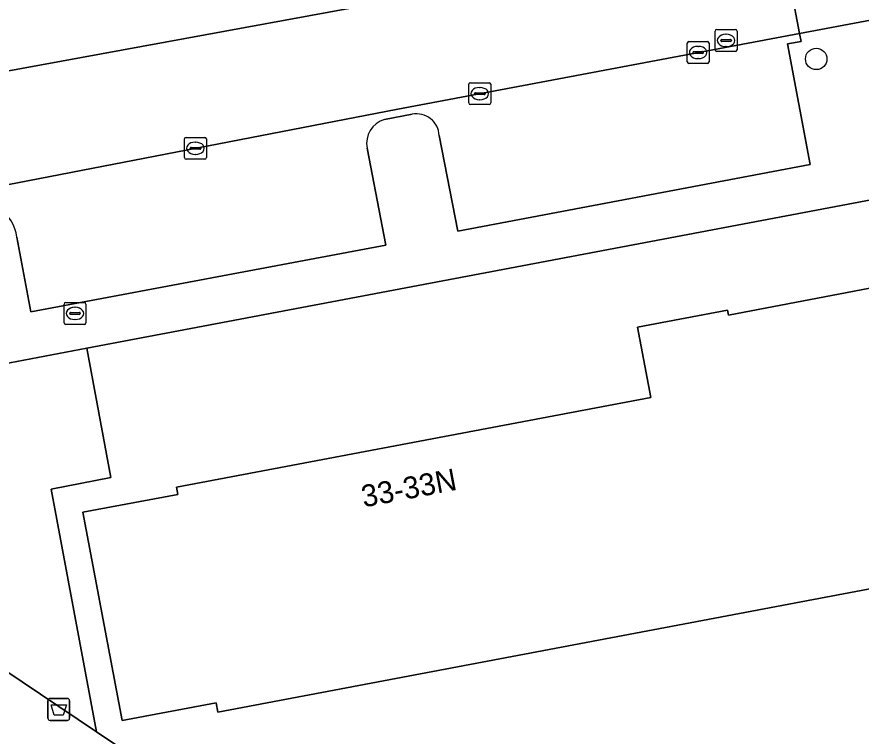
# Model space of a CAD drawing. Extents: x 158352 to 159489, y 383828 to 384603.
# Drawn here: x 158703.31 to 158741.84, y 384029.38 to 384062.23 of the extents above; entities that cross this region are included whole.
import ezdxf

# ---------------------------------------------------------------- set-up
doc = ezdxf.new("R2010")
doc.units = 0
for name, color, linetype in [('IMGEO_Afvalbak', 7, 'Continuous'), ('IMGEO_Boom', 7, 'Continuous'), ('IMGEO_Brandkraan', 7, 'Continuous'), ('IMGEO_Erf', 7, 'Continuous'), ('IMGEO_Groenvoorziening', 7, 'Continuous'), ('IMGEO_Kolk', 7, 'Continuous'), ('IMGEO_Pand', 7, 'Continuous'), ('IMGEO_Pand_nummerreeks', 7, 'Continuous'), ('IMGEO_Parkeervlak_open', 7, 'Continuous'), ('IMGEO_Rijbaan_lokaal_open', 7, 'Continuous'), ('IMGEO_Rioolput', 7, 'Continuous'), ('IMGEO_Voetpad_open', 7, 'Continuous')]:
    doc.layers.add(name, color=color, linetype=linetype)

msp = doc.modelspace()

# ---------------------------------------------------------------- linework, layer by layer
at = {"layer": 'IMGEO_Afvalbak'}
for p, q in [((158704.724, 384030.203), (158704.724, 384031.003)), ((158704.724, 384031.003), (158704.724, 384030.203)), ((158704.824, 384031.103), (158705.614, 384031.103)), ((158705.614, 384031.103), (158704.824, 384031.103)), ((158705.714, 384031.003), (158705.714, 384030.203)), ((158705.714, 384030.203), (158705.714, 384031.003)), ((158705.614, 384030.103), (158704.824, 384030.103)), ((158704.824, 384030.103), (158705.614, 384030.103))]:
    msp.add_line(p, q, dxfattribs=at)
msp.add_lwpolyline([(158704.867, 384030.817), (158705.571, 384030.817), (158705.422, 384030.347), (158705.016, 384030.347), (158704.867, 384030.817)], dxfattribs=at)
for centre, start, end in [((158704.824, 384031.003), 90, 180), ((158704.824, 384031.003), 90, 180), ((158705.614, 384031.003), 0, 90), ((158705.614, 384031.003), 360, 90), ((158704.824, 384030.203), 180, 270), ((158704.824, 384030.203), 180, 270), ((158705.614, 384030.203), 270, 0), ((158705.614, 384030.203), 270, 0)]:
    msp.add_arc(centre, 0.1, start, end, dxfattribs=at)
at = {"layer": 'IMGEO_Boom'}
msp.add_circle((158739.791, 384060.306), 0.489, dxfattribs=at)
at = {"layer": 'IMGEO_Brandkraan'}
for p, q in [((158705.459, 384048.261), (158705.459, 384049.113)), ((158705.534, 384049.187), (158706.386, 384049.187)), ((158706.46, 384049.113), (158706.46, 384048.261)), ((158705.718, 384048.681), (158705.718, 384048.693)), ((158705.761, 384048.73), (158706.159, 384048.73)), ((158705.947, 384048.967), (158705.972, 384048.967)), ((158706.202, 384048.693), (158706.202, 384048.681)), ((158706.156, 384048.644), (158705.758, 384048.644)), ((158705.97, 384048.407), (158705.945, 384048.407)), ((158706.386, 384048.187), (158705.534, 384048.187))]:
    msp.add_line(p, q, dxfattribs=at)
for points in [[(158705.459, 384048.261), (158705.459, 384049.113)], [(158705.534, 384049.187), (158706.386, 384049.187)], [(158706.46, 384049.113), (158706.46, 384048.261)], [(158706.386, 384048.187), (158705.534, 384048.187)]]:
    msp.add_lwpolyline(points, dxfattribs=at)
for centre, radius, start, end in [((158705.536, 384049.111), 0.0765, 91.552, 178.448), ((158705.536, 384049.111), 0.0765, 91.552, 178.448), ((158706.384, 384049.111), 0.0765, 1.552, 88.448), ((158706.384, 384049.111), 0.0765, 1.552, 88.448), ((158705.758, 384048.69), 0.0403, 85.8775, 175.7526), ((158706.163, 384048.692), 0.0386, 1.7309, 96.639), ((158705.755, 384048.68), 0.0366, 178.938, 274.7102), ((158706.159, 384048.687), 0.043, 264.8664, 352.4533), ((158705.536, 384048.263), 0.0765, 181.552, 268.448), ((158705.536, 384048.263), 0.0765, 181.552, 268.448), ((158706.384, 384048.263), 0.0765, 271.552, 358.448), ((158706.384, 384048.263), 0.0765, 271.552, 358.448)]:
    msp.add_arc(centre, radius, start, end, dxfattribs=at)
for centre, major_axis, ratio, start_param, end_param in [((158705.946, 384048.687), (-0.387, 0.002), 0.722429, 4.712389, 7.853982), ((158705.971, 384048.687), (-0.39, 0.002), 0.717154, 1.570796, 4.712389)]:
    msp.add_ellipse(centre, major_axis=major_axis, ratio=ratio, start_param=start_param, end_param=end_param, dxfattribs=at)
at = {"layer": 'IMGEO_Erf'}
msp.add_lwpolyline([(158778.184, 384060.662), (158706.5, 384047.092), (158707.6, 384041.192), (158704.875, 384040.668), (158706.944, 384029.577), (158750.948, 384000)], dxfattribs=at)
msp.add_lwpolyline([(158745.394, 384036.703), (158744.412, 384036.517), (158712.482, 384030.473), (158712.4, 384030.906), (158708.117, 384030.096), (158706.317, 384039.604), (158710.653, 384040.424), (158710.592, 384040.751), (158732.242, 384044.849), (158731.635, 384048.058), (158735.746, 384048.836), (158735.788, 384048.612), (158742.886, 384049.955), (158745.336, 384037.008)], close=True, dxfattribs=at)
at = {"layer": 'IMGEO_Groenvoorziening'}
for points in [[(158704.875, 384040.668), (158707.6, 384041.192), (158706.5, 384047.092), (158698.177, 384045.516)], [(158698.21, 384035.434), (158698.428, 384035.301), (158706.944, 384029.577), (158704.875, 384040.668)]]:
    msp.add_lwpolyline(points, dxfattribs=at)
at = {"layer": 'IMGEO_Kolk'}
for p, q in [((158733.902, 384060.174), (158733.902, 384061.026)), ((158733.977, 384061.1), (158734.829, 384061.1)), ((158734.903, 384061.026), (158734.903, 384060.174)), ((158734.204, 384060.643), (158734.602, 384060.643)), ((158734.39, 384060.88), (158734.415, 384060.88)), ((158734.161, 384060.594), (158734.161, 384060.606)), ((158734.599, 384060.557), (158734.201, 384060.557)), ((158734.413, 384060.32), (158734.388, 384060.32)), ((158734.645, 384060.606), (158734.645, 384060.594)), ((158734.829, 384060.1), (158733.977, 384060.1)), ((158723.933, 384058.296), (158723.933, 384059.148)), ((158724.008, 384059.222), (158724.86, 384059.222)), ((158724.934, 384059.148), (158724.934, 384058.296)), ((158724.192, 384058.716), (158724.192, 384058.728)), ((158724.235, 384058.765), (158724.633, 384058.765)), ((158724.421, 384059.002), (158724.446, 384059.002)), ((158724.676, 384058.728), (158724.676, 384058.716)), ((158724.63, 384058.679), (158724.232, 384058.679)), ((158724.444, 384058.442), (158724.419, 384058.442)), ((158724.86, 384058.222), (158724.008, 384058.222)), ((158710.954, 384055.8), (158710.954, 384056.652)), ((158711.029, 384056.726), (158711.881, 384056.726)), ((158711.442, 384056.506), (158711.467, 384056.506)), ((158711.955, 384056.652), (158711.955, 384055.8)), ((158711.213, 384056.22), (158711.213, 384056.232)), ((158711.651, 384056.183), (158711.253, 384056.183)), ((158711.256, 384056.269), (158711.654, 384056.269)), ((158711.697, 384056.232), (158711.697, 384056.22)), ((158711.881, 384055.726), (158711.029, 384055.726)), ((158711.465, 384055.946), (158711.44, 384055.946))]:
    msp.add_line(p, q, dxfattribs=at)
for points in [[(158733.902, 384060.174), (158733.902, 384061.026)], [(158733.977, 384061.1), (158734.829, 384061.1)], [(158734.903, 384061.026), (158734.903, 384060.174)], [(158734.829, 384060.1), (158733.977, 384060.1)], [(158723.933, 384058.296), (158723.933, 384059.148)], [(158724.008, 384059.222), (158724.86, 384059.222)], [(158724.934, 384059.148), (158724.934, 384058.296)], [(158724.86, 384058.222), (158724.008, 384058.222)], [(158710.954, 384055.8), (158710.954, 384056.652)], [(158711.029, 384056.726), (158711.881, 384056.726)], [(158711.955, 384056.652), (158711.955, 384055.8)], [(158711.881, 384055.726), (158711.029, 384055.726)]]:
    msp.add_lwpolyline(points, dxfattribs=at)
for centre, radius, start, end in [((158733.979, 384061.024), 0.0765, 91.552, 178.448), ((158733.979, 384061.024), 0.0765, 91.552, 178.448), ((158734.827, 384061.024), 0.0765, 1.552, 88.448), ((158734.827, 384061.024), 0.0765, 1.552, 88.448), ((158734.201, 384060.603), 0.0403, 85.8775, 175.7526), ((158734.606, 384060.605), 0.0386, 1.7309, 96.639), ((158734.198, 384060.593), 0.0366, 178.938, 274.7102), ((158734.602, 384060.6), 0.043, 264.8664, 352.4533), ((158733.979, 384060.176), 0.0765, 181.552, 268.448), ((158733.979, 384060.176), 0.0765, 181.552, 268.448), ((158734.827, 384060.176), 0.0765, 271.552, 358.448), ((158734.827, 384060.176), 0.0765, 271.552, 358.448), ((158724.01, 384059.146), 0.0765, 91.552, 178.448), ((158724.01, 384059.146), 0.0765, 91.552, 178.448), ((158724.858, 384059.146), 0.0765, 1.552, 88.448), ((158724.858, 384059.146), 0.0765, 1.552, 88.448), ((158724.232, 384058.725), 0.0403, 85.8775, 175.7526), ((158724.229, 384058.715), 0.0366, 178.938, 274.7102), ((158724.633, 384058.722), 0.043, 264.8664, 352.4533), ((158724.637, 384058.727), 0.0386, 1.7309, 96.639), ((158724.01, 384058.298), 0.0765, 181.552, 268.448), ((158724.01, 384058.298), 0.0765, 181.552, 268.448), ((158724.858, 384058.298), 0.0765, 271.552, 358.448), ((158724.858, 384058.298), 0.0765, 271.552, 358.448), ((158711.031, 384056.65), 0.0765, 91.552, 178.448), ((158711.031, 384056.65), 0.0765, 91.552, 178.448), ((158711.879, 384056.65), 0.0765, 1.552, 88.448), ((158711.879, 384056.65), 0.0765, 1.552, 88.448), ((158711.253, 384056.229), 0.0403, 85.8775, 175.7526), ((158711.25, 384056.219), 0.0366, 178.938, 274.7102), ((158711.654, 384056.226), 0.043, 264.8664, 352.4533), ((158711.658, 384056.231), 0.0386, 1.7309, 96.639), ((158711.031, 384055.802), 0.0765, 181.552, 268.448), ((158711.031, 384055.802), 0.0765, 181.552, 268.448), ((158711.879, 384055.802), 0.0765, 271.552, 358.448), ((158711.879, 384055.802), 0.0765, 271.552, 358.448)]:
    msp.add_arc(centre, radius, start, end, dxfattribs=at)
for centre, major_axis, ratio, start_param, end_param in [((158734.389, 384060.6), (-0.387, 0.002), 0.722429, 4.712389, 7.853982), ((158734.414, 384060.6), (-0.39, 0.002), 0.717154, 1.570796, 4.712389), ((158724.42, 384058.722), (-0.387, 0.002), 0.722429, 4.712389, 7.853982), ((158724.445, 384058.722), (-0.39, 0.002), 0.717154, 1.570796, 4.712389), ((158711.441, 384056.226), (-0.387, 0.002), 0.722429, 4.712389, 7.853982), ((158711.466, 384056.226), (-0.39, 0.002), 0.717154, 1.570796, 4.712389)]:
    msp.add_ellipse(centre, major_axis=major_axis, ratio=ratio, start_param=start_param, end_param=end_param, dxfattribs=at)
at = {"layer": 'IMGEO_Pand'}
msp.add_lwpolyline([(158742.886, 384049.955), (158735.788, 384048.612), (158735.746, 384048.836), (158731.635, 384048.058), (158732.242, 384044.849), (158710.592, 384040.751), (158710.653, 384040.424), (158706.317, 384039.604), (158708.117, 384030.096), (158712.4, 384030.906), (158712.482, 384030.473), (158744.412, 384036.517), (158745.394, 384036.703), (158745.336, 384037.008)], close=True, dxfattribs=at)
at = {"layer": 'IMGEO_Parkeervlak_open'}
for points in [[(158722.585, 384056.811), (158723.437, 384052.435), (158739.513, 384055.49), (158738.477, 384060.994), (158739.103, 384061.107), (158739.033, 384061.474), (158720.699, 384058.019), (158698.056, 384053.63)], [(158720.08, 384057.545), (158721.348, 384057.781)], [(158703.307, 384052.163), (158703.937, 384048.751), (158720.153, 384051.806), (158719.289, 384056.233)]]:
    msp.add_lwpolyline(points, dxfattribs=at)
for centre, radius, start, end in [((158721.546, 384056.759), 1.041, 2.8502, 100.9459), ((158720.426, 384056.442), 1.156, 107.4077, 190.421), ((158701.305, 384051.882), 2.021, 7.9917, 99.4325)]:
    msp.add_arc(centre, radius, start, end, dxfattribs=at)
at = {"layer": 'IMGEO_Rijbaan_lokaal_open'}
for points in [[(158739.033, 384061.474), (158738.654, 384063.492), (158738.139, 384066.236), (158699.677, 384059.162)], [(158698.056, 384053.63), (158720.699, 384058.019), (158739.033, 384061.474)]]:
    msp.add_lwpolyline(points, dxfattribs=at)
at = {"layer": 'IMGEO_Rioolput'}
for p, q in [((158735.176, 384060.725), (158735.176, 384061.577)), ((158735.251, 384061.651), (158736.103, 384061.651)), ((158735.664, 384061.431), (158735.689, 384061.431)), ((158736.177, 384061.577), (158736.177, 384060.725)), ((158735.435, 384061.145), (158735.435, 384061.157)), ((158735.873, 384061.108), (158735.475, 384061.108)), ((158735.478, 384061.194), (158735.876, 384061.194)), ((158735.919, 384061.157), (158735.919, 384061.145)), ((158736.103, 384060.651), (158735.251, 384060.651)), ((158735.687, 384060.871), (158735.662, 384060.871))]:
    msp.add_line(p, q, dxfattribs=at)
for points in [[(158735.176, 384060.725), (158735.176, 384061.577)], [(158735.251, 384061.651), (158736.103, 384061.651)], [(158736.177, 384061.577), (158736.177, 384060.725)], [(158736.103, 384060.651), (158735.251, 384060.651)]]:
    msp.add_lwpolyline(points, dxfattribs=at)
for centre, radius, start, end in [((158735.253, 384061.575), 0.0765, 91.552, 178.448), ((158735.253, 384061.575), 0.0765, 91.552, 178.448), ((158736.101, 384061.575), 0.0765, 1.552, 88.448), ((158736.101, 384061.575), 0.0765, 1.552, 88.448), ((158735.475, 384061.154), 0.0403, 85.8775, 175.7526), ((158735.472, 384061.144), 0.0366, 178.938, 274.7102), ((158735.876, 384061.151), 0.043, 264.8664, 352.4533), ((158735.88, 384061.156), 0.0386, 1.7309, 96.639), ((158735.253, 384060.727), 0.0765, 181.552, 268.448), ((158735.253, 384060.727), 0.0765, 181.552, 268.448), ((158736.101, 384060.727), 0.0765, 271.552, 358.448), ((158736.101, 384060.727), 0.0765, 271.552, 358.448)]:
    msp.add_arc(centre, radius, start, end, dxfattribs=at)
for centre, major_axis, ratio, start_param, end_param in [((158735.663, 384061.151), (-0.387, 0.002), 0.722429, 4.712389, 7.853982), ((158735.688, 384061.151), (-0.39, 0.002), 0.717154, 1.570796, 4.712389)]:
    msp.add_ellipse(centre, major_axis=major_axis, ratio=ratio, start_param=start_param, end_param=end_param, dxfattribs=at)
at = {"layer": 'IMGEO_Voetpad_open'}
for points in [[(158699.677, 384059.162), (158738.139, 384066.236), (158738.654, 384063.492), (158739.033, 384061.474), (158742.27, 384062.084)], [(158698.177, 384045.516), (158706.5, 384047.092), (158778.184, 384060.662), (158779.525, 384060.916), (158794.836, 384063.814), (158799.884, 384064.67), (158803.354, 384065.259)], [(158742.27, 384062.084), (158739.033, 384061.474), (158739.103, 384061.107), (158738.477, 384060.994), (158739.513, 384055.49), (158723.437, 384052.435), (158722.585, 384056.811)], [(158721.348, 384057.781), (158720.08, 384057.545)], [(158719.289, 384056.233), (158720.153, 384051.806), (158703.937, 384048.751), (158703.307, 384052.163)], [(158706.944, 384029.577), (158698.428, 384035.301), (158698.21, 384035.434), (158694.178, 384037.887), (158686.875, 384042.859), (158685.872, 384041.909)], [(158802.556, 383964.372), (158800.049, 383966.997), (158760.865, 383993.334), (158759.062, 383994.546), (158750.948, 384000), (158706.944, 384029.577)]]:
    msp.add_lwpolyline(points, dxfattribs=at)
for centre, radius, start, end in [((158721.546, 384056.759), 1.041, 2.8502, 100.9459), ((158720.426, 384056.442), 1.156, 107.4077, 190.421), ((158701.305, 384051.882), 2.021, 7.9917, 99.4325)]:
    msp.add_arc(centre, radius, start, end, dxfattribs=at)

# ---------------------------------------------------------------- texts
at = {"layer": 'IMGEO_Pand_nummerreeks'}
msp.add_text('33-33N', height=1, rotation=10.72, dxfattribs=at).set_placement((158719.136, 384039.824))

doc.saveas('drawing.dxf')
